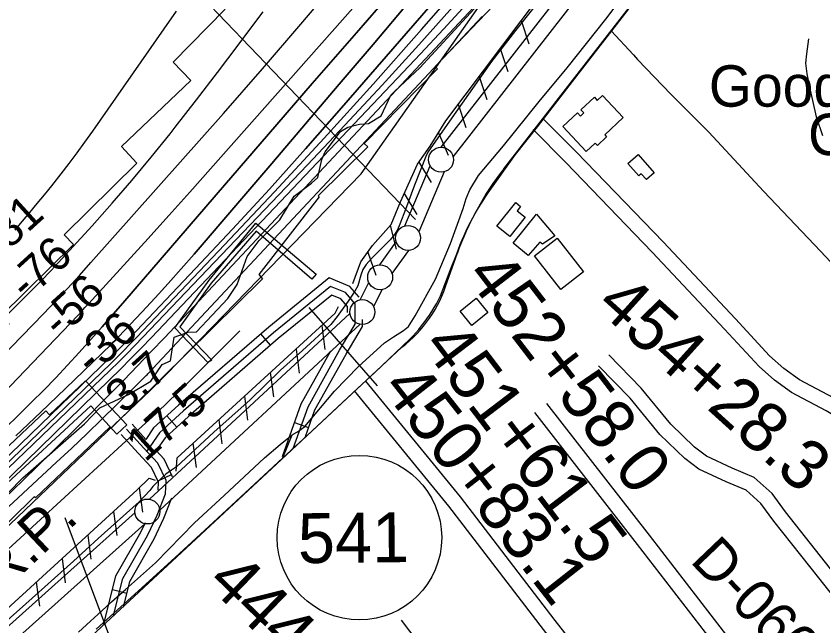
# Model space of a CAD drawing. Extents: x 3625074 to 3663148, y 511451 to 537151.
# Drawn here: x 3648096 to 3649715, y 523335 to 524558 of the extents above; entities that cross this region are included whole.
import ezdxf

# ---------------------------------------------------------------- set-up
doc = ezdxf.new("R2010")
doc.units = 0
for name, color, linetype in [('V-BLDG-IDEN', 7, 'Continuous'), ('V-BLDG-OTLN', 7, 'Continuous'), ('V-CHAN-DOCK', 7, 'Continuous'), ('V-LEVE-TOET', 7, 'Continuous'), ('V-RIVR-EDGE', 7, 'Continuous'), ('V-RIVR-RANG', 7, 'Continuous'), ('V-RIVR-RANG-IDEN', 7, 'Continuous'), ('V-ROAD-CNTR', 7, 'Continuous'), ('V-ROAD-IDEN', 7, 'Continuous'), ('V-RRAP-FSHR', 7, 'Continuous'), ('V-RRAP-RVMT', 7, 'Continuous'), ('V-SURV-IDEN', 7, 'Continuous'), ('V-SURV-LINE', 7, 'Continuous'), ('V-TOPO-DPTH', 7, 'Continuous'), ('V-TOPO-MAJR', 7, 'Continuous'), ('V-TOPO-MINR', 7, 'Continuous'), ('V-TOPO-SHOR', 7, 'Continuous'), ('V-TOPO-WATR', 7, 'Continuous'), ('V-TOPO-WATR-IDEN', 7, 'Continuous'), ('V-UTIL-LINE', 7, 'Continuous')]:
    doc.layers.add(name, color=color, linetype=linetype)

msp = doc.modelspace()

# ---------------------------------------------------------------- linework, layer by layer
at = {"layer": 'V-BLDG-OTLN'}
for points in [[(3649272.8, 524398.7), (3649314.1, 524354.4), (3649277, 524319.8), (3649280.7, 524315.9), (3649262.3, 524298.7), (3649258.1, 524303.3), (3649239.7, 524286.1), (3649192.7, 524336.6), (3649222.2, 524364.1), (3649228.4, 524357.4), (3649235.1, 524363.6), (3649229.3, 524369.8), (3649256.4, 524395), (3649262.1, 524388.8)], [(3649345.2, 524237.3), (3649323.3, 524262.5), (3649343.9, 524280.4), (3649376.2, 524243.4), (3649360.7, 524229.9), (3649350.3, 524241.7)], [(3649117.1, 524155), (3649086.3, 524116.1), (3649060.5, 524136.4), (3649098.3, 524184.2), (3649108.2, 524176.3), (3649101.3, 524167.5)], [(3649123.4, 524078.1), (3649093.2, 524102.5), (3649140.1, 524160.5), (3649176.7, 524117.5), (3649152.2, 524100.8), (3649146.5, 524104.7)], [(3649189, 524009.9), (3649136.1, 524077), (3649181.2, 524112.6), (3649234.1, 524045.4)], [(3649010.3, 523937.4), (3648986.7, 523966.5), (3649018.7, 523992.4), (3649042.2, 523963.3)]]:
    msp.add_lwpolyline(points, close=True, dxfattribs=at)
at = {"layer": 'V-CHAN-DOCK'}
for points in [[(3648480.6, 523863.1), (3648414.3, 523933.1), (3648483.2, 524028.3), (3648577, 524142.8), (3648697.9, 524040.5), (3648689.4, 524030.1), (3648577.4, 524126.7), (3648487.6, 524022.7), (3648424.4, 523935.1), (3648488.6, 523867.9), (3648480.6, 523863.1)], [(3648318, 523738.7), (3648235.4, 523826.3), (3648163.2, 523758.2), (3648155.3, 523766.6), (3647995.5, 523615.8)], [(3647689.1, 523263.4), (3648245.9, 523776.2), (3648297.9, 523719.7), (3648318, 523738.7)]]:
    msp.add_lwpolyline(points, dxfattribs=at)
at = {"layer": 'V-LEVE-TOET'}
for points in [[(3648220.9, 523323), (3648276.6, 523373.7), (3648287.4, 523383.3), (3648315.5, 523408.3), (3648375.4, 523462), (3648453.8, 523542.2), (3648513.2, 523597), (3648594.4, 523672.2), (3648625.6, 523698.8), (3648649.9, 523718.3), (3648652, 523720), (3648660.5, 523724.5), (3648674.9, 523734.9), (3648734.9, 523806.1), (3648782.6, 523855.3), (3648835, 523903.1), (3648852.9, 523914.8), (3648873.1, 523927.6), (3648883.5, 523935.5), (3648896.6, 523956.8), (3648937.1, 524030.2), (3648967.6, 524102), (3648992.7, 524172), (3648998.8, 524191.9), (3649006.3, 524209.2), (3649023.4, 524238), (3649074, 524297.8), (3649145.7, 524386.3), (3649201.7, 524453.8), (3649279.5, 524551.9), (3649336.8, 524628.5)], [(3649166.2, 524614.9), (3649097.7, 524529), (3649050, 524466.5), (3648965.5, 524347.1), (3648922.3, 524284.9), (3648918, 524276.4), (3648895.1, 524218.7), (3648876.9, 524170), (3648866, 524141), (3648860.9, 524129.6), (3648855, 524120), (3648846.2, 524109.4), (3648808.9, 524071.9), (3648798.3, 524059.7), (3648791.6, 524049.6), (3648787.9, 524038.4), (3648781.7, 524016.8), (3648775.8, 524006.2), (3648762.2, 523986.5), (3648740.4, 523955.7), (3648727.6, 523939.5), (3648670.3, 523887.7), (3648626.1, 523847.8), (3648565.8, 523788.3), (3648492.8, 523723.7), (3648417.4, 523654.1), (3648407.6, 523647.4), (3648400.7, 523642.6), (3648396.4, 523639.5), (3648377, 523621.4), (3648370, 523614.5), (3648364.2, 523606.5), (3648342.6, 523584.2), (3648260.8, 523510.6), (3648211, 523465.1), (3648115.6, 523379.5), (3647985.6, 523264.7)]]:
    msp.add_lwpolyline(points, dxfattribs=at)
at = {"layer": 'V-RIVR-EDGE'}
for points in [[(3648559.8, 524076.1), (3648583.9, 524107.9), (3648624.8, 524149.2), (3648653.7, 524197.1), (3648688.6, 524222.9), (3648701.2, 524234.2), (3648709.1, 524270.2), (3648715.8, 524285.8), (3648747.1, 524326.6), (3648761.5, 524334.9), (3648784.9, 524340.9), (3648803, 524342.6), (3648828.2, 524358.2), (3648847.5, 524399), (3648856, 524407.4), (3648905.9, 524454.1), (3649022.7, 524581)], [(3647990.5, 523511.4), (3648109.6, 523632.4), (3648233, 523740.1), (3648263.7, 523772.5), (3648321.4, 523799.3), (3648366.4, 523825.6), (3648388.7, 523859.2), (3648405.6, 523867), (3648412.9, 523914.4), (3648441.1, 523923.9), (3648457.9, 523924.5), (3648520.5, 523991.6), (3648539.2, 524019.7), (3648559.8, 524076.1)]]:
    msp.add_lwpolyline(points, dxfattribs=at)
at = {"layer": 'V-RIVR-RANG'}
msp.add_line((3648897.3, 524149.9), (3648365.5, 524704), dxfattribs=at)
at = {"layer": 'V-ROAD-CNTR'}
for p, q in [((3648606.6, 523898.1), (3648587, 523920.8)), ((3648418.6, 523734), (3648398.4, 523756.2)), ((3648654.7, 523743.1), (3648682.9, 523733)), ((3648631.3, 523672.2), (3648649.9, 523718.3)), ((3648380.7, 523625.9), (3648407.7, 523639.1)), ((3648289.2, 523408.3), (3648318.3, 523400.9))]:
    msp.add_line(p, q, dxfattribs=at)
for points in [[(3649074.4, 524251.8), (3649277.8, 524512.8), (3649663, 525009.4)], [(3648631.3, 523672.2), (3648680, 523717.2), (3648751.7, 523784.1), (3648781.8, 523811.9), (3648815.6, 523843.3), (3648886.1, 523909.9), (3648892.1, 523916.4), (3648898.1, 523923), (3648903.8, 523929.8), (3648909.4, 523936.8), (3648914.8, 523943.8), (3648920.1, 523951), (3648925.1, 523958.3), (3648930, 523965.8), (3648934.7, 523973.4), (3648939.2, 523981), (3648943.5, 523988.8), (3648947.6, 523996.7), (3648958.2, 524025.1), (3648969.1, 524053.3), (3648980.3, 524081.5), (3648983.6, 524090.7), (3648987.1, 524099.9), (3648990.8, 524109), (3648994.7, 524118), (3648998.8, 524127), (3649003, 524135.9), (3649007.5, 524144.6), (3649012.1, 524153.3), (3649016.9, 524161.9), (3649021.8, 524170.4), (3649027, 524178.7), (3649032.3, 524187), (3649037.8, 524195.2), (3649043.4, 524203.2), (3649098.1, 524280.1), (3649142.1, 524336.1), (3649155.5, 524353.2), (3649228.3, 524447.4), (3649286.2, 524522.1), (3649300.4, 524540.5), (3649379.8, 524643.1)], [(3649289.6, 524528.1), (3649334.8, 524479.9), (3649342.9, 524470.8), (3649410.3, 524400.4), (3649486.1, 524324.9)], [(3650405, 523099.3), (3650349.4, 523097.8), (3650324.1, 523096.9), (3650317, 523098.9), (3650306, 523108.3), (3650261.3, 523162.2), (3650177.9, 523269.8), (3650048, 523431.4), (3649944.2, 523563.4), (3649846.7, 523686.9), (3649799.8, 523744), (3649769.8, 523772.6), (3649736, 523792.6), (3649667.7, 523828.6), (3649636.2, 523851.2), (3649607.7, 523876.5), (3649539.1, 523950.9), (3649394.1, 524105.4), (3649220.2, 524285.1), (3649154.4, 524351.4)], [(3650074.5, 523350.6), (3650024.5, 523412.8), (3649920.6, 523544.8), (3649823.3, 523668.1), (3649777.8, 523723.5), (3649751.6, 523748.6), (3649721.4, 523766.4), (3649651.9, 523803.1), (3649617.5, 523827.7), (3649586.6, 523855.1), (3649517.1, 523930.5), (3649372.4, 524084.7), (3649198.8, 524264.1), (3649133.1, 524330.3)], [(3649486.1, 524324.9), (3649595.4, 524207.1), (3649710.5, 524085.6), (3649778.9, 524012.8)], [(3648960.7, 524025.1), (3648980.6, 524081.5)], [(3648784.5, 523994), (3648765.6, 524016), (3648724.1, 524033), (3648602.7, 523934.4), (3648421.8, 523777.5), (3648371.9, 523732.1), (3648356.3, 523709.3)], [(3648652, 523691), (3648681.8, 523774.5), (3648744.9, 523887.9), (3648776.2, 523939.9), (3648775.9, 523981), (3648756.6, 524003.4), (3648726.7, 524015.7), (3648612.3, 523923), (3648431.7, 523766.2), (3648383.3, 523722.2), (3648358.4, 523685.9)], [(3648761, 523963.9), (3648761, 523975.4), (3648747.6, 523990.9), (3648729.2, 523998.5), (3648622, 523911.5), (3648441.7, 523755), (3648394.7, 523712.3), (3648377.1, 523686.7)], [(3648676.5, 523715.2), (3648695.5, 523768.3), (3648757.9, 523880.3), (3648791.2, 523935.8), (3648791.1, 523949.3)], [(3647071, 522222.8), (3647250.4, 522394.5), (3647847.3, 522943.6), (3648618.5, 523659.7), (3648869.6, 523893.9)], [(3648630.4, 523675), (3648668.1, 523780.7), (3648727.2, 523886.8)], [(3649909.3, 523221.2), (3649866.2, 523278.3), (3649730.1, 523450), (3649639.9, 523563.7), (3649612.7, 523601), (3649576.7, 523633), (3649532.7, 523651.4), (3649481.3, 523675.5), (3649456.9, 523693.5), (3649409.3, 523739.5), (3649350.2, 523811.8), (3649285.1, 523878.4)], [(3649885.8, 523202.5), (3649842.4, 523260), (3649706.6, 523431.4), (3649616.1, 523545.5), (3649590.4, 523580.7), (3649560.5, 523607.3), (3649520.5, 523624), (3649465.9, 523649.6), (3649437.5, 523670.6), (3649387.2, 523719.2), (3649327.9, 523791.8), (3649264.2, 523856.8)], [(3649517.7, 522913.8), (3649395.4, 523069), (3649177.7, 523346.4), (3648987.4, 523593.7), (3648797.9, 523825.7)], [(3649493.8, 522895.5), (3649371.8, 523050.4), (3649154, 523328), (3648963.9, 523575.1), (3648774.7, 523806.7)], [(3649715.7, 523067.7), (3649639.3, 523164.1), (3649366.6, 523517.2), (3649160.6, 523781.3)], [(3649692.2, 523049), (3649615.7, 523145.6), (3649342.9, 523498.8), (3649136.9, 523762.8)], [(3648291.5, 523356.1), (3648310.2, 523430), (3648359.8, 523516.5), (3648378.6, 523557.4), (3648395.7, 523600.1), (3648397.1, 523626.5), (3648380.2, 523661.2), (3648352, 523691.8), (3648317.6, 523729.4)], [(3648356.3, 523709.3), (3648328.7, 523739.5)], [(3648381, 523607.3), (3648381.9, 523623.5), (3648367.7, 523652.6), (3648340.9, 523681.7), (3648306.5, 523719.3)], [(3648410, 523634.4), (3648392.7, 523669.7), (3648377.1, 523686.7)], [(3648256.5, 523328.7), (3648291.7, 523360.6), (3648326.7, 523392.4), (3648415, 523472.6), (3648491.3, 523542.3), (3648583.8, 523628.3), (3648631.3, 523672.2)], [(3648311.2, 523372.7), (3648324.3, 523424.4), (3648373.1, 523509.6), (3648392.4, 523551.4), (3648408.6, 523591.9)], [(3648271.7, 523339), (3648296.2, 523435.7), (3648346.4, 523523.4), (3648355.4, 523542.9)], [(3649325.8, 522762.7), (3649246.9, 522863.9), (3648986.3, 523192.4), (3648869.2, 523346.6)]]:
    msp.add_lwpolyline(points, dxfattribs=at)
for centre, radius, start, end in [((3649565.8, 523870.4), 622.1, 142.1811, 160.1617), ((3648712.6, 524100.1), 259.2, 307.2882, 343.1829)]:
    msp.add_arc(centre, radius, start, end, dxfattribs=at)
at = {"layer": 'V-ROAD-IDEN'}
msp.add_circle((3648784.8, 523512.2), 165, dxfattribs=at)
msp.add_circle((3648784.8, 523512.2), 165, dxfattribs=at)
at = {"layer": 'V-RRAP-FSHR'}
for p, q in [((3649109.3, 524548.9), (3649124.4, 524502.5)), ((3649067.2, 524493), (3649082.3, 524446.5)), ((3649025.1, 524437), (3649040.2, 524390.6)), ((3648983, 524381.1), (3648998.1, 524334.7)), ((3648943.2, 524323.6), (3648962.8, 524278.9)), ((3648903.2, 524266.1), (3648928.4, 524224.3)), ((3648874.8, 524202.2), (3648900, 524160.3)), ((3648846.7, 524138.2), (3648858.3, 524090.7)), ((3648801.7, 524084.6), (3648817.6, 524038.5)), ((3648709.3, 523937.5), (3648715.6, 523889.1)), ((3648657.6, 523890.3), (3648663.9, 523841.9)), ((3648605.9, 523843.1), (3648612.2, 523794.7)), ((3648554.2, 523795.9), (3648560.5, 523747.5)), ((3648502.5, 523748.7), (3648508.8, 523700.3)), ((3648450.8, 523701.5), (3648457.1, 523653.1)), ((3648343.1, 523611.9), (3648349.4, 523563.5)), ((3648291.4, 523564.7), (3648297.7, 523516.3)), ((3648239.7, 523517.5), (3648246, 523469.1)), ((3648188, 523470.3), (3648194.3, 523421.9)), ((3648136.3, 523423.1), (3648142.6, 523374.7))]:
    msp.add_line(p, q, dxfattribs=at)
for points in [[(3648771.6, 524022), (3648787.7, 524065.4), (3648811.1, 524097.7), (3648848.2, 524139.9), (3648867.3, 524185.3), (3648901.1, 524261.2), (3648926.9, 524296.9), (3648958, 524347.9), (3649452.1, 525004.4), (3649562.4, 525137.9), (3649593.6, 525176.9), (3649628.4, 525218.3), (3649798.7, 525375.4), (3650171.8, 525724.2), (3650228.2, 525778.7), (3650266.6, 525810.1), (3650351, 525866.6), (3650552.2, 526058.7)], [(3648771.6, 524022), (3648787.7, 524065.4), (3648811.1, 524097.7), (3648848.2, 524139.9), (3648867.3, 524185.3), (3648901.1, 524261.2), (3648926.9, 524296.9), (3648958, 524347.9), (3649452.1, 525004.4), (3649562.4, 525137.9), (3649593.6, 525176.9), (3649628.4, 525218.3), (3649798.7, 525375.4), (3650171.8, 525724.2), (3650228.2, 525778.7), (3650266.6, 525810.1), (3650351, 525866.6), (3650552, 526058.5)], [(3648417.2, 523645.6), (3648419.1, 523672.5), (3648736.1, 523962), (3648742.6, 523975.3)], [(3647787.7, 523081.2), (3647831, 523144.4), (3648339, 523608.1), (3648362.9, 523631.3), (3648374.7, 523627.4)]]:
    msp.add_lwpolyline(points, dxfattribs=at)
at = {"layer": 'V-RRAP-RVMT'}
for points in [[(3648446.7, 524428.8), (3648410.7, 524465.7), (3648515.3, 524571.6), (3648501.6, 524585.6), (3648640.7, 524731.2), (3648637.1, 524735.2), (3648777.2, 524878.2), (3648767.2, 524888), (3648912.1, 525047), (3648899.9, 525059.9), (3649037.9, 525199), (3649032.4, 525205.3), (3649176.2, 525353.7), (3649157.2, 525373.3), (3649296.6, 525517.5), (3649271.7, 525542.7), (3649405.3, 525684.6), (3649388, 525701.5), (3649533, 525853.4)], [(3649874.9, 525545.4), (3649764.3, 525429.2), (3649596.7, 525252), (3649602.7, 525246), (3649463, 525094.8), (3649476.1, 525081), (3649331.3, 524930.2), (3649339.5, 524921.6), (3649202.8, 524781.1), (3649213.2, 524769.9), (3649073.5, 524619.8), (3649083.1, 524610.2), (3648936.4, 524456.8), (3648941.4, 524451.8), (3648794.5, 524302.7), (3648801.8, 524295.7), (3648702.3, 524197.5)], [(3647495.3, 523364.2), (3647760.1, 523623.8), (3647936.5, 523796.3), (3647934.5, 523798.2), (3648081.8, 523941.2), (3648065.6, 523956.6), (3648210.9, 524099.6), (3648192, 524119.2), (3648338.1, 524262.7), (3648307.4, 524296.2), (3648446.7, 524428.8)], [(3648702.3, 524197.5), (3648704.3, 524195.5), (3648582.9, 524040), (3648590.6, 524031.2), (3648286.3, 523731.5), (3648283.7, 523733.6), (3648135, 523591.9), (3648132.1, 523594), (3647989.6, 523454.4), (3647991.1, 523452.3), (3647836.3, 523307.6), (3647840.3, 523303.3)]]:
    msp.add_lwpolyline(points, dxfattribs=at)
at = {"layer": 'V-SURV-LINE'}
for points in [[(3648949, 524294.8), (3649627.7, 525165.3)], [(3649651.4, 525146.9), (3648972.7, 524276.4)], [(3648876.2, 524137.3), (3648927, 524257.3)], [(3648954.6, 524245.6), (3648903.9, 524125.6)], [(3648825.7, 524059.3), (3648858.5, 524105.4)], [(3648882.9, 524088.1), (3648850.1, 524041.9)], [(3648786.4, 523989.2), (3648803.9, 524023.4)], [(3648830.6, 524009.7), (3648813.1, 523975.5)], [(3648363.8, 523589.1), (3648765.8, 523961.9)], [(3648786.2, 523939.9), (3648384.2, 523567.1)], [(3647818, 523100.5), (3648334.5, 523562.4)], [(3648354.5, 523540.1), (3647838, 523078.1)]]:
    msp.add_lwpolyline(points, dxfattribs=at)
for centre in [(3648948.6, 524269.8), (3648882.3, 524113), (3648826.3, 524034.3), (3648790.6, 523964.5), (3648359.4, 523564.6)]:
    msp.add_circle(centre, 25, dxfattribs=at)
at = {"layer": 'V-TOPO-DPTH'}
for points in [[(3647965.1, 523565.5), (3648285.5, 523873.8), (3648295.7, 523883.8), (3648305.8, 523893.8), (3648315.8, 523904), (3648325.7, 523914.3), (3648455.9, 524051.5), (3648530.3, 524130.9), (3648604.1, 524210.9), (3648676.7, 524291.9), (3648748.7, 524373.6), (3649084.8, 524759.9)], [(3649084.8, 524759.9), (3648748.7, 524373.6), (3648676.7, 524291.9), (3648604.1, 524210.9), (3648530.3, 524130.9), (3648455.9, 524051.5), (3648325.7, 523914.3), (3648315.8, 523904), (3648305.8, 523893.8), (3648295.7, 523883.8), (3648285.5, 523873.8), (3647965.1, 523565.5)], [(3648070, 523727.4), (3648105.4, 523762.2), (3648127, 523783.5), (3648151.3, 523808.1), (3648175.4, 523832.9), (3648199.1, 523858.1), (3648222.4, 523883.5), (3648245.5, 523909.3), (3648268.5, 523935.1), (3648291.3, 523961.1), (3648313.9, 523987.2), (3648514, 524219.1), (3648602.1, 524321.1), (3648690.2, 524422.9), (3648778.6, 524524.6), (3648867.1, 524626.3)], [(3648867.1, 524626.3), (3648778.6, 524524.6), (3648690.2, 524422.9), (3648602.1, 524321.1), (3648514, 524219.1), (3648313.9, 523987.2), (3648291.3, 523961.1), (3648268.5, 523935.1), (3648245.5, 523909.3), (3648222.4, 523883.5), (3648199.1, 523858.1), (3648175.4, 523832.9), (3648151.3, 523808.1), (3648127, 523783.5), (3648105.4, 523762.2), (3648070, 523727.4)], [(3648038.8, 523496.4), (3648352.2, 523795), (3648363.7, 523806), (3648375, 523817.2), (3648386.3, 523828.4), (3648397.4, 523839.8), (3648788, 524241.8), (3649052.6, 524617.3)], [(3649052.6, 524617.3), (3648394, 523913.8), (3648366.9, 523885.1), (3648339.5, 523856.5), (3648311.9, 523828.1), (3648284.1, 523800), (3648225.5, 523741.1), (3648168, 523684), (3648110, 523627.3), (3648051.4, 523571.3)], [(3649052.6, 524617.3), (3648394, 523913.8), (3648366.9, 523885.1), (3648339.5, 523856.5), (3648311.9, 523828.1), (3648284.1, 523800), (3648225.5, 523741.1), (3648168, 523684), (3648110, 523627.3), (3648051.4, 523571.3)], [(3648095.3, 523716.3), (3648145.2, 523763.7), (3648194.9, 523811.4), (3648286.4, 523899.7), (3648290.1, 523903.4), (3648293.9, 523907.1), (3648297.5, 523910.8), (3648301.2, 523914.6), (3648347.9, 523964), (3648374.7, 523992.7), (3648401.2, 524021.7), (3648427.3, 524051.1), (3648453.1, 524080.7), (3648540.8, 524182.9), (3648608.8, 524262.3), (3648676.7, 524341.8), (3648744.4, 524421.4), (3648812, 524501.1), (3648886.4, 524589)], [(3648886.4, 524589), (3648812, 524501.1), (3648744.4, 524421.4), (3648676.7, 524341.8), (3648608.8, 524262.3), (3648540.8, 524182.9), (3648453.1, 524080.7), (3648427.3, 524051.1), (3648401.2, 524021.7), (3648374.7, 523992.7), (3648347.9, 523964), (3648301.2, 523914.6), (3648297.5, 523910.8), (3648293.9, 523907.1), (3648290.1, 523903.4), (3648286.4, 523899.7), (3648194.9, 523811.4), (3648145.2, 523763.7), (3648095.3, 523716.3)], [(3648977.4, 524582.2), (3648904.2, 524500.5), (3648830.3, 524419.4), (3648755.6, 524339.1), (3648680.3, 524259.4), (3648350.4, 523913.9), (3648334.2, 523897.2), (3648317.8, 523880.5), (3648301.2, 523864.1), (3648284.5, 523847.9), (3647531.4, 523125.5)], [(3647531.4, 523125.5), (3648284.5, 523847.9), (3648301.2, 523864.1), (3648317.8, 523880.5), (3648334.2, 523897.2), (3648350.4, 523913.9), (3648680.3, 524259.4), (3648755.6, 524339.1), (3648830.3, 524419.4), (3648904.2, 524500.5), (3648977.4, 524582.2)]]:
    msp.add_lwpolyline(points, dxfattribs=at)
at = {"layer": 'V-TOPO-MAJR'}
msp.add_lwpolyline([(3648069.4, 523800.4), (3648219.5, 523957.8), (3648226.8, 523965.5), (3648234.1, 523973.3), (3648241.3, 523981.1), (3648248.5, 523988.9), (3648318.5, 524065.6), (3648360.6, 524111.9), (3648402.5, 524158.3), (3648444.2, 524204.9), (3648485.8, 524251.6), (3649015.5, 524849.9)], dxfattribs=at)
at = {"layer": 'V-TOPO-MINR'}
for points in [[(3647965.1, 523565.5), (3648285.5, 523873.8), (3648295.7, 523883.8), (3648305.8, 523893.8), (3648315.8, 523904), (3648325.7, 523914.3), (3648455.9, 524051.5), (3648530.3, 524130.9), (3648604.1, 524210.9), (3648676.7, 524291.9), (3648748.7, 524373.6), (3649084.8, 524759.9)], [(3647744.6, 523341.7), (3648285, 523860.8), (3648298.5, 523873.9), (3648311.8, 523887.2), (3648325, 523900.6), (3648338, 523914.1), (3648514, 524099), (3648614.4, 524205.6), (3648713.8, 524313), (3648812, 524421.6), (3648909.3, 524531), (3649085.2, 524731.3)], [(3648065.5, 523872.8), (3648151.1, 523961.1), (3648175.2, 523986.4), (3648199.2, 524011.9), (3648222.8, 524037.6), (3648246.1, 524063.6), (3648511.8, 524362.8), (3648590, 524452), (3648667.5, 524541.9), (3648743.8, 524632.8)], [(3648070, 523727.4), (3648105.4, 523762.2), (3648127, 523783.5), (3648151.3, 523808.1), (3648175.4, 523832.9), (3648199.1, 523858.1), (3648222.4, 523883.5), (3648245.5, 523909.3), (3648268.5, 523935.1), (3648291.3, 523961.1), (3648313.9, 523987.2), (3648514, 524219.1), (3648602.1, 524321.1), (3648690.2, 524422.9), (3648778.6, 524524.6), (3648867.1, 524626.3)], [(3648095.3, 523716.3), (3648145.2, 523763.7), (3648194.9, 523811.4), (3648286.4, 523899.7), (3648290.1, 523903.4), (3648293.9, 523907.1), (3648297.5, 523910.8), (3648301.2, 523914.6), (3648347.9, 523964), (3648374.7, 523992.7), (3648401.2, 524021.7), (3648427.3, 524051.1), (3648453.1, 524080.7), (3648540.8, 524182.9), (3648608.8, 524262.3), (3648676.7, 524341.8), (3648744.4, 524421.4), (3648812, 524501.1), (3648886.4, 524589)], [(3647531.4, 523125.5), (3648284.5, 523847.9), (3648301.2, 523864.1), (3648317.8, 523880.5), (3648334.2, 523897.2), (3648350.4, 523913.9), (3648680.3, 524259.4), (3648755.6, 524339.1), (3648830.3, 524419.4), (3648904.2, 524500.5), (3648977.4, 524582.2)], [(3647863.3, 523419.8), (3648284.1, 523829.3), (3648305.3, 523850.1), (3648326.3, 523871.1), (3648347.1, 523892.4), (3648367.7, 523913.8), (3648860.8, 524432.7), (3648907.3, 524482.1), (3648953.5, 524531.8), (3648999.3, 524581.9)], [(3647503.9, 523038.5), (3648177.2, 523663.4), (3648207.6, 523691.9), (3648237.8, 523720.6), (3648267.8, 523749.5), (3648297.6, 523778.6), (3648353.7, 523833.9), (3648357, 523837.2), (3648358.6, 523838.9), (3648360.1, 523840.5), (3649031.3, 524557.1)], [(3647555.7, 523437.7), (3648152.1, 524033.4), (3648159.3, 524040.8), (3648166.5, 524048.1), (3648173.5, 524055.6), (3648180.5, 524063.2), (3648248.3, 524137.4), (3648288.7, 524182.6), (3648328.3, 524228.3), (3648366.9, 524274.9), (3648404.8, 524322.1), (3648415.3, 524335.4), (3648457.8, 524389.9), (3648499.9, 524444.6), (3648541.6, 524499.6), (3648583.1, 524554.8), (3648591.7, 524566.4)], [(3648093.7, 524128.8), (3648097.6, 524133.2), (3648101.4, 524137.7), (3648123.4, 524164.1), (3648138.2, 524181.9), (3648152.8, 524199.7), (3648167.3, 524217.7), (3648181.6, 524235.8), (3648186, 524241.4), (3648202.4, 524262.5), (3648218.4, 524283.8), (3648234.1, 524305.3), (3648249.6, 524327.1), (3648393.2, 524532.4), (3648417.9, 524567.7)], [(3648038.8, 523496.4), (3648352.2, 523795), (3648363.7, 523806), (3648375, 523817.2), (3648386.3, 523828.4), (3648397.4, 523839.8), (3648788, 524241.8)], [(3646929.9, 522411.9), (3647449.9, 522911.4), (3647460.1, 522921.2), (3647470.5, 522931), (3647480.9, 522940.7), (3647491.3, 522950.3), (3647509.4, 522966.9), (3647510.8, 522968.2), (3647512.3, 522969.5), (3647515.1, 522972.1), (3647532.6, 522987.9), (3647542.8, 522997.2), (3647553, 523006.4), (3647563.1, 523015.7), (3647573.3, 523024.9), (3648348.9, 523735.5), (3648376.1, 523760.7), (3648403, 523786.2), (3648429.6, 523812), (3648456, 523838), (3648544.6, 523926.5)]]:
    msp.add_lwpolyline(points, dxfattribs=at)
at = {"layer": 'V-TOPO-SHOR'}
msp.add_lwpolyline([(3649686, 524512.4), (3649682, 524482.3), (3649680, 524463.6), (3649682.4, 524442.1), (3649687.5, 524415.1), (3649701.3, 524355.9), (3649713.6, 524318.2)], dxfattribs=at)
at = {"layer": 'V-TOPO-WATR'}
msp.add_lwpolyline([(3648051.4, 523571.3), (3648110, 523627.3), (3648168, 523684), (3648225.5, 523741.1), (3648284.1, 523800), (3648311.9, 523828.1), (3648339.5, 523856.5), (3648366.9, 523885.1), (3648394, 523913.8), (3649052.6, 524617.3)], dxfattribs=at)
at = {"layer": 'V-UTIL-LINE'}
for p, q in [((3648820.8, 523816.3), (3648683.9, 523973.6)), ((3648281.7, 523318.3), (3648194.1, 523552.1))]:
    msp.add_line(p, q, dxfattribs=at)

# ---------------------------------------------------------------- texts
at = {"layer": 'V-BLDG-IDEN'}
for s, p in [('Good Shepherd', (3649486, 524376.2)), ('Convent', (3649684.9, 524279.1))]:
    msp.add_text(s, height=83, dxfattribs=at).set_placement(p)
at = {"layer": 'V-RIVR-RANG'}
for s, rotation, p in [('-81', 42.2249, (3648059.9, 524068.7)), ('-76', 42.2249, (3648117, 523985.4)), ('-56', 42.2249, (3648182.8, 523910.1)), ('-36', 42.2249, (3648248.7, 523834.9)), ('3.7', 41.9383, (3648312.7, 523758.5)), ('17.5', 41.9383, (3648355, 523662.1))]:
    msp.add_text(s, height=67, rotation=rotation, dxfattribs=at).set_placement(p)
at = {"layer": 'V-RIVR-RANG-IDEN'}
msp.add_text('D-060', height=83, rotation=313.6893, dxfattribs=at).set_placement((3649446.2, 523464.5))
at = {"layer": 'V-ROAD-IDEN'}
msp.add_text('541', height=100, rotation=0.575, dxfattribs=at).set_placement((3648661.7, 523461))
at = {"layer": 'V-SURV-IDEN'}
for s, rotation, p in [('452+58.0', 307.5453, (3648995.8, 524037.1)), ('454+28.3', 317.8866, (3649256.3, 523973.8)), ('451+61.5', 307.286, (3648908.7, 523896.7)), ('450+83.1', 308.1564, (3648827.1, 523811.7)), ('444+94.8', 315.9561, (3648475.6, 523418.9))]:
    msp.add_text(s, height=100, rotation=rotation, dxfattribs=at).set_placement(p)
at = {"layer": 'V-TOPO-WATR-IDEN'}
msp.add_text('L.W.R.P.', height=83, rotation=43.3444, dxfattribs=at).set_placement((3647901.1, 523242.7))

doc.saveas('drawing.dxf')
